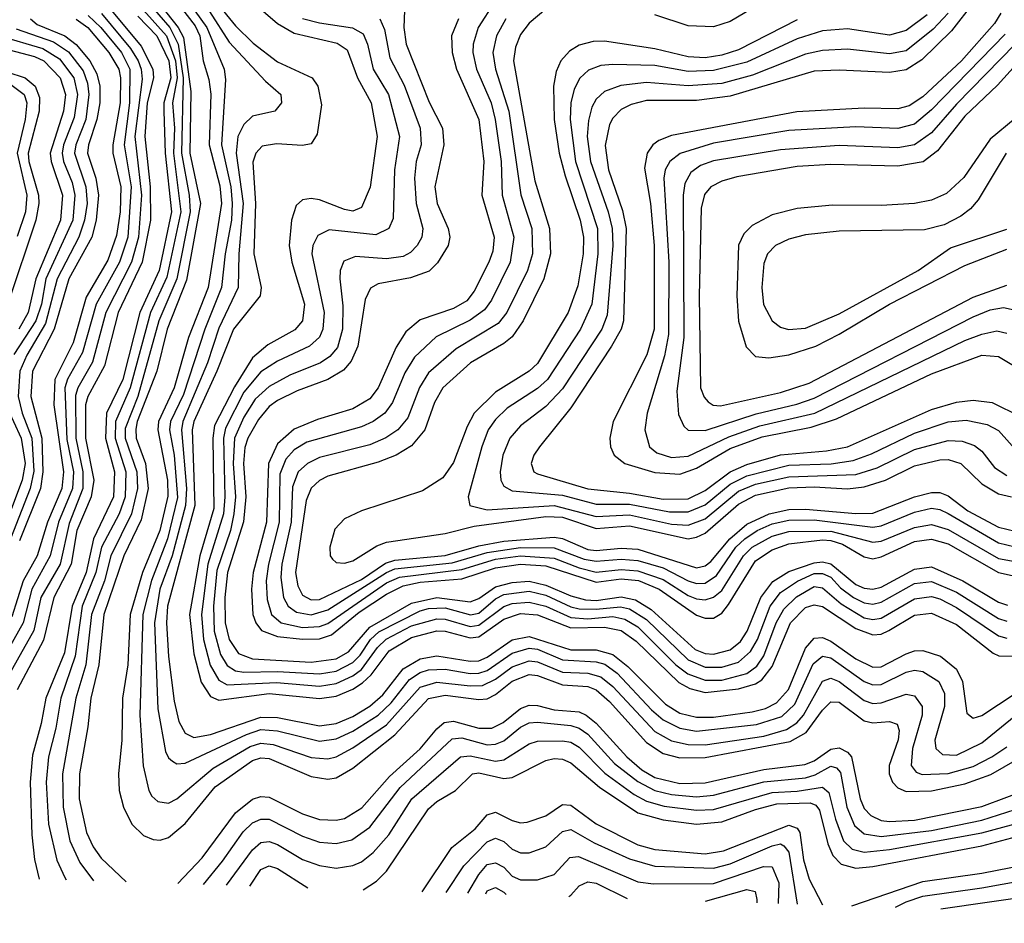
# Model space of a CAD drawing. Header units: inches. Extents: x 501365 to 657855, y 482276 to 547543.
# Tile 906 of 957: x 640335 to 642684, y 483193 to 485348. Entities that reach past the tile are written whole.
import ezdxf

# ---------------------------------------------------------------- set-up
doc = ezdxf.new("R2010")
doc.units = ezdxf.units.IN
doc.header["$MEASUREMENT"] = 0
doc.layers.add('A6448', color=7, linetype='Continuous')

msp = doc.modelspace()

# ---------------------------------------------------------------- linework, layer by layer
at = {"layer": 'A6448', "color": 5}
for points, elevation in [([(640750, 485456.5), (640850, 485334), (640892.1, 485292.2), (640950, 485247.8), (641032.7, 485210), (641046.3, 485190), (641054.7, 485145.3), (641044.3, 485075.7), (641030, 485052.3), (641010, 485048.1), (640947.8, 485052.2), (640913.4, 485046.6), (640897.9, 485030), (640891.4, 485008.6), (640897.2, 484910), (640893.8, 484790), (640910.6, 484710), (640908.8, 484690), (640845.1, 484610), (640805.6, 484510), (640750.6, 484390), (640746.6, 484370), (640753, 484190), (640687.2, 483950), (640684.9, 483910), (640689.9, 483829.9), (640703.1, 483723.1), (640714.4, 483674.4), (640730, 483646.4), (640750, 483636.7), (640790, 483643.4), (640910, 483685.1), (640950, 483683.8), (641050, 483664.3), (641090, 483669.9), (641130, 483686.6), (641170, 483710.9), (641201.5, 483738.5), (641250, 483799.8), (641290, 483823.8), (641330, 483831.3), (641410, 483818.3), (641430, 483819.5), (641450, 483827.9), (641510, 483869.4), (641550, 483877.6), (641650, 483845.8), (641710, 483845.6), (641750, 483834.2), (641785.8, 483805.8), (641875.5, 483715.5), (641910, 483694.2), (641950, 483684.6), (641990, 483685.1), (642082.6, 483697.4), (642114.3, 483705.7), (642140.8, 483719.2), (642168.9, 483751.1), (642210, 483849.7), (642230, 483873.1), (642250, 483874.7), (642270, 483865.9), (642330, 483823.8), (642370, 483804.5), (642390, 483804.7), (642450, 483835.8), (642470, 483842.9), (642490, 483843.5), (642531.5, 483830), (642570, 483799.1), (642583.9, 483770), (642594.3, 483694.3), (642610, 483682.7), (642630, 483688.9), (642710, 483741.2)], 3880), ([(640710, 485430), (640781.2, 485330), (640822.5, 485230), (640826, 485206), (640816.6, 485050), (640838.9, 484950), (640842, 484910), (640840, 484870), (640825, 484790), (640816.5, 484710), (640776.3, 484610), (640725.4, 484454.6), (640694.7, 484390), (640692.6, 484370), (640703.4, 484310), (640711.2, 484208.8), (640687.5, 484110), (640649.2, 484010.8), (640629, 483930), (640621.9, 483690), (640629.2, 483569.2), (640643.3, 483510), (640650, 483496.5), (640664.1, 483484.1), (640690, 483480.1), (640710, 483490.5), (640796.7, 483563.3), (640884.9, 483615.1), (640910, 483623.2), (640940, 483620), (641030, 483588.9), (641070, 483585.5), (641090, 483590.3), (641130, 483611.5), (641210, 483666.7), (641290, 483756.3), (641330, 483768.3), (641410, 483759.3), (641439.3, 483760.7), (641470, 483775.5), (641510, 483805.2), (641550, 483819.3), (641570, 483817.1), (641630, 483792.2), (641690, 483789.6), (641721, 483781), (641750, 483758), (641850, 483650.9), (641890, 483628.2), (641930, 483619.4), (641970, 483619.3), (642110, 483639.9), (642164.5, 483655.5), (642188.9, 483671.1), (642205.3, 483690), (642250, 483771), (642270, 483778), (642290, 483770), (642350, 483724.6), (642370, 483717.6), (642390, 483718.8), (642450, 483739.5), (642470, 483735.5), (642488.3, 483710), (642487.9, 483690), (642465.1, 483610), (642462.1, 483570), (642474.1, 483554.1), (642488.3, 483548.3), (642550, 483550.2), (642610, 483566.9), (642654.5, 483590), (642690, 483614.5)], 3840), ([(642170, 485427.8), (642030, 485343.8), (641990, 485331.7), (641930, 485333.7), (641850, 485359.8)], 4080), ([(640870, 485409.4), (640950, 485339), (640990, 485316.6), (641092.2, 485292.2), (641116.1, 485276.1), (641140.6, 485210), (641173.3, 485150), (641187.7, 485070), (641171.1, 484948.9), (641150, 484900.2), (641130, 484892), (641110, 484895.3), (641050, 484918.7), (641030, 484921.6), (641010, 484918.5), (640994.7, 484905.3), (640983.3, 484870), (640977.9, 484810), (640983.9, 484770), (641014.1, 484670), (641009.8, 484630.2), (640991.5, 484608.5), (640926.9, 484573.1), (640890, 484541.8), (640847, 484473), (640799.4, 484380.6), (640795.5, 484350), (640797.7, 484182.3), (640764.4, 484070), (640740.2, 483930), (640750, 483836.3), (640768.1, 483768.1), (640790, 483734.2), (640810, 483725.8), (640930, 483741), (641050, 483729.6), (641090, 483735.3), (641130, 483751.9), (641153, 483767), (641173.7, 483786.2), (641216.6, 483843.4), (641270, 483874.9), (641330, 483891), (641350, 483890.2), (641410, 483873.9), (641430, 483876.6), (641490, 483918.4), (641530, 483931.8), (641570, 483928.6), (641650, 483897.6), (641730, 483899.8), (641770, 483891.5), (641805.9, 483865.9), (641907.7, 483767.7), (641933.5, 483753.5), (641970, 483743.8), (642050, 483752.2), (642090, 483764.7), (642105.7, 483774.3), (642130, 483805.8), (642174.1, 483910), (642210, 483946.1), (642230, 483952.9), (642250, 483948.7), (642330, 483896.1), (642370, 483881.2), (642390, 483883.1), (642408.6, 483891.4), (642470, 483927.8), (642510, 483932.6), (642570, 483905.6), (642657.4, 483837.4), (642671.3, 483831.3), (642710, 483830.7)], 3920), ([(640640.5, 485390), (640692.7, 485330), (640712.9, 485290), (640724.8, 485210), (640721, 485030), (640739.6, 484930), (640741.8, 484890), (640709.4, 484730), (640666.5, 484630), (640616.5, 484450), (640586.4, 484373.6), (640586.7, 484350), (640614.7, 484270), (640615.7, 484230), (640601.9, 484170), (640552.4, 484070), (640537, 484010), (640506.1, 483930), (640492.7, 483810), (640469, 483730), (640437.3, 483550), (640438.5, 483470), (640454.4, 483390), (640478.3, 483338.3), (640511, 483294.5)], 3760), ([(640658.6, 485398.6), (640713, 485330), (640725.6, 485305.6), (640743.1, 485176.9), (640741, 485030), (640766.4, 484910), (640733, 484727), (640687, 484610), (640662.1, 484510), (640615.2, 484390), (640611.8, 484371.8), (640613.1, 484350), (640635.2, 484290), (640641.2, 484230), (640624.5, 484155.5), (640583.7, 484070), (640535.8, 483930), (640523.3, 483810), (640504.8, 483730), (640497.8, 483662.2), (640477.2, 483550), (640476.6, 483490), (640494.1, 483410), (640510, 483375.6), (640529, 483349), (640588.6, 483292)], 3780), ([(640710, 485390), (640753.3, 485333.3), (640764.6, 485310), (640772.7, 485250), (640785.8, 485205.8), (640790.7, 485170.7), (640787.3, 485050), (640812.3, 484952.3), (640816.2, 484910), (640784.4, 484710), (640737.9, 484590), (640703.5, 484470), (640666.2, 484390), (640664.7, 484370), (640687.9, 484250), (640688.3, 484211.7), (640669, 484130), (640627.5, 484030), (640598.5, 483930), (640592.8, 483810), (640579.9, 483730), (640578.7, 483630), (640570.3, 483550), (640571.9, 483510), (640582.2, 483470), (640602.1, 483430), (640630, 483402.4), (640653, 483393), (640670, 483391.8), (640690, 483397.7), (640730, 483431.2), (640801.4, 483518.6), (640890, 483581.2), (640910, 483587.6), (640930, 483586.4), (641030, 483543.5), (641070, 483537.4), (641090, 483540.3), (641130, 483563.2), (641230, 483643), (641310, 483729.6), (641350, 483737.6), (641430, 483726.9), (641450, 483729), (641470, 483739), (641510, 483770.9), (641550, 483786.8), (641570, 483784.4), (641630, 483762.4), (641690, 483758.2), (641710, 483750.2), (641742.3, 483722.3), (641830, 483624.8), (641870, 483598.4), (641910, 483588.3), (641970, 483589), (642173.4, 483626.6), (642211.4, 483648.6), (642250, 483701.6), (642270, 483721.3), (642290, 483720.8), (642350, 483676.4), (642370, 483671.2), (642410, 483674.6), (642428.3, 483668.3), (642433.2, 483653.2), (642430.5, 483630.5), (642409.6, 483570), (642409.1, 483550), (642417, 483530), (642430, 483516.4), (642450, 483507.8), (642510, 483509.5), (642590, 483526.1), (642652.1, 483547.9), (642715.3, 483584.7)], 3820), ([(641467.5, 485390), (641428.4, 485330), (641416.6, 485290), (641415.8, 485270), (641424.5, 485230), (641459.4, 485150), (641469.3, 485110), (641483.5, 485010), (641485.8, 484930), (641514.2, 484830), (641505, 484770), (641460.2, 484679.8), (641443.8, 484656.2), (641410, 484631.9), (641328.3, 484591.7), (641276.7, 484543.3), (641253.5, 484506.5), (641224.5, 484435.5), (641205.8, 484410), (641177.9, 484390), (641150, 484377), (641019.6, 484340.4), (640990, 484322.5), (640970, 484300.6), (640955.8, 484264.2), (640953.7, 484150), (640928.4, 484050), (640923.1, 484010), (640925.3, 483965.3), (640936, 483930), (640958.7, 483910), (641010, 483899), (641050, 483901), (641070, 483908.4), (641210, 484004.9), (641241.3, 484018.7), (641390, 484036.8), (641470, 484061.4), (641529.9, 484069.9), (641610, 484064.3), (641670, 484041.2), (641710, 484031), (641770, 484037.1), (641810, 484034), (641870, 484013.5), (641930, 483975.3), (641950, 483967), (641970, 483965.1), (641990, 483970.7), (642010, 483986.7), (642061.7, 484070), (642082.1, 484090), (642130, 484116.3), (642170, 484127.7), (642270, 484128.8), (642370, 484102.2), (642390, 484105), (642470, 484137.4), (642510, 484144.4), (642550, 484132.8), (642670, 484063.6), (642710, 484055.8)], 4040), ([(642611.1, 485390), (642557.9, 485322.1), (642487.3, 485252.7), (642450, 485229.1), (642410, 485222.6), (642290, 485228.3), (642230, 485225.3), (642030, 485166.3), (641950, 485155.6), (641830, 485155.3), (641794.1, 485145.9), (641770, 485134.2), (641750, 485113.8), (641741.9, 485098.1), (641731.4, 485048.6), (641739.4, 484990), (641773.3, 484893.3), (641782.1, 484850), (641775.6, 484630), (641769.8, 484610), (641747.1, 484570), (641650, 484423), (641574.8, 484330), (641561.4, 484310), (641554.8, 484290), (641561.6, 484270), (641570, 484264.9), (641690, 484229.4), (641790, 484219.5), (641870, 484204.9), (641930, 484205.8), (641970, 484225.2), (642030, 484270), (642070, 484287.6), (642150, 484310.9), (642260, 484320), (642310.1, 484329.9), (642510, 484418.8), (642570, 484436.3), (642610, 484440.7), (642655, 484435), (642722.3, 484402.3)], 4180), ([(640530, 485363), (640599.5, 485279.5), (640617.9, 485250), (640624.6, 485230), (640626.7, 485206.7), (640609.8, 485069.8), (640625.3, 484930), (640618.1, 484830), (640601.7, 484770), (640540.5, 484650), (640508.6, 484531.4), (640473.4, 484470), (640467.7, 484452.3), (640468.6, 484350), (640485.9, 484270), (640485.4, 484230), (640452.9, 484147.1), (640431.6, 484050), (640385.7, 483970), (640368.6, 483891.4), (640288.8, 483750)], 3660), ([(640498.5, 485358.5), (640528.7, 485330), (640577.9, 485270), (640597.7, 485230), (640597.1, 485150), (640583.8, 485050), (640601.2, 484950), (640592.5, 484830), (640573.1, 484770), (640517.2, 484670), (640485.1, 484554.9), (640449.2, 484490.8), (640442.2, 484470), (640447.2, 484347.3), (640463.1, 484270), (640461, 484230), (640427.7, 484150), (640407.8, 484070), (640363.5, 483990), (640343, 483910), (640310, 483850.5)], 3640), ([(640550, 485375), (640625, 485285), (640652.6, 485230), (640654.4, 485210), (640639.4, 485150), (640633.7, 485070), (640646.1, 484950), (640647.1, 484870), (640627.4, 484770), (640569.9, 484650), (640537.5, 484522.5), (640497.5, 484450), (640492.2, 484430), (640492.1, 484350), (640511.7, 484250), (640505.1, 484210), (640471.5, 484130), (640458, 484050), (640416.5, 483970), (640391.4, 483868.6), (640328.7, 483750)], 3680), ([(640616.7, 485356.7), (640661.9, 485310), (640690.8, 485250), (640695.2, 485210), (640678.8, 485150), (640678.7, 485130), (640681.6, 485030), (640696.7, 484890), (640667.5, 484750), (640621.2, 484650), (640580.8, 484490), (640542.2, 484410), (640539.5, 484350), (640561, 484270), (640558.7, 484210), (640510.7, 484110), (640493.8, 484030), (640460.3, 483950), (640441.4, 483838.6), (640397.3, 483730), (640386.5, 483670), (640365.5, 483594.5), (640359.7, 483530), (640364.2, 483404.2), (640370, 483345.7), (640381.3, 483298.8)], 3720), ([(640630, 485371.3), (640684.8, 485310), (640706.7, 485250), (640710.6, 485209.4), (640699.1, 485150), (640704.6, 485090), (640701.8, 485030), (640719.5, 484890), (640686.1, 484733.9), (640646.8, 484650), (640598.4, 484470), (640563.7, 484390), (640562.5, 484350), (640588.4, 484270), (640586.4, 484210), (640572.5, 484170), (640530, 484090.3), (640516.7, 484030), (640484.3, 483950), (640467.6, 483830), (640433.2, 483730), (640421.2, 483658.8), (640403.4, 483590), (640397.9, 483530), (640403.3, 483430), (640423.5, 483343.5), (640442.2, 483302.2), (640445.7, 483296.7)], 3740), ([(640787.7, 485367.7), (640835, 485295), (640921.7, 485201.7), (640958, 485170), (640959.8, 485150), (640943.7, 485130), (640890, 485117.9), (640870, 485098.3), (640855, 485070), (640851.6, 485030), (640868.3, 484910), (640857.5, 484790), (640856.5, 484710), (640810, 484612.7), (640783.3, 484530), (640724.1, 484390), (640720.8, 484370), (640732.5, 484230), (640730.8, 484190), (640698.5, 484070), (640669.6, 483990), (640656.7, 483910), (640664.6, 483704.6), (640683.1, 483603.1), (640690, 483587.8), (640699.7, 483579.7), (640710, 483573.5), (640730, 483574.8), (640876.3, 483643.7), (640910, 483655.1), (640950, 483652), (641050, 483627.4), (641090, 483632.9), (641130, 483651.5), (641190.4, 483689.6), (641221.3, 483718.7), (641265.2, 483774.8), (641290, 483791.6), (641310, 483797.6), (641350, 483799.7), (641410, 483789), (641430, 483789.6), (641450, 483796.3), (641510, 483837.9), (641550, 483849.7), (641570, 483847), (641630, 483821.6), (641710, 483817), (641731.1, 483811.1), (641760.4, 483790), (641842.2, 483702.2), (641870, 483678.2), (641910, 483658.4), (641950, 483651.5), (642092.7, 483667.3), (642153.4, 483686.6), (642184.3, 483715.7), (642228.2, 483811.8), (642250, 483830.6), (642270, 483826.5), (642349.9, 483769.9), (642370, 483762.4), (642390, 483762.9), (642450, 483792.3), (642470, 483796.6), (642490, 483793.8), (642528, 483770), (642541.4, 483741.4), (642541.6, 483710), (642518.6, 483630), (642520.7, 483610), (642536.2, 483596.2), (642570, 483594.4), (642630, 483623.9), (642733.1, 483706.9)], 3860), ([(641253, 485370), (641251.3, 485330), (641257.2, 485290), (641311.6, 485151.6), (641344, 485090), (641347.1, 485050), (641325.7, 484950), (641330.9, 484910), (641357, 484850), (641360.9, 484830), (641357.1, 484810), (641331.8, 484768.2), (641311.7, 484748.3), (641267.2, 484732.8), (641190, 484718.5), (641171.8, 484708.2), (641158.9, 484681.1), (641141.7, 484570), (641125.9, 484534.1), (641107.5, 484512.5), (641070, 484490.2), (640997, 484463), (640950, 484440), (640930, 484426), (640905, 484395), (640879.2, 484350), (640872.1, 484327.9), (640868.9, 484290), (640874.7, 484210), (640868.9, 484151.1), (640830.6, 484030), (640824.6, 483970), (640825.4, 483910), (640834.7, 483870), (640856.7, 483836.7), (640890, 483823.8), (641030, 483816), (641090, 483823.9), (641119.1, 483840.9), (641170, 483899.5), (641270, 483956.5), (641330, 483970.1), (641410, 483959.7), (641430, 483967.9), (641470, 483996.1), (641510, 484006.4), (641550, 484009), (641590, 483999.6), (641650, 483974.3), (641684.9, 483964.9), (641710, 483963), (641770, 483971.6), (641804.4, 483964.4), (641841.8, 483941.8), (641946.6, 483846.6), (641970, 483836.7), (641990, 483835), (642030, 483845.5), (642054.6, 483865.4), (642070.6, 483890), (642103.2, 483970), (642131.8, 484008.2), (642170, 484032.4), (642230, 484053.3), (642250, 484055.7), (642270, 484050.9), (642330, 484001), (642350, 483992.2), (642370, 483990.4), (642390, 483995), (642470, 484037.9), (642510, 484043.2), (642585.2, 484010), (642670, 483959.4), (642692, 483952)], 3980), ([(641590, 485373.3), (641550, 485339.7), (641530, 485313.3), (641517.4, 485282.6), (641513.1, 485250), (641564.3, 484964.3), (641598.7, 484850), (641601.5, 484790), (641585.3, 484730), (641536.3, 484630), (641510, 484592.3), (641490, 484576.2), (641410.8, 484530), (641344.5, 484470), (641324.8, 484435.2), (641301.1, 484370), (641270, 484332.3), (641232.9, 484310), (641190, 484293.1), (641070, 484259.9), (641050, 484249.3), (641030, 484231.1), (641018.1, 484201.9), (640992.6, 484030), (640998.1, 483998.1), (641010, 483976), (641030, 483964.8), (641050, 483965.9), (641150, 484013.6), (641207.7, 484052.3), (641230, 484059.7), (641350, 484070.4), (641430, 484093.7), (641490, 484104.6), (641610, 484113.9), (641630, 484110.7), (641690, 484084.5), (641710, 484082.3), (641770, 484088.3), (641810, 484085.2), (641950, 484041.1), (641970, 484046), (641983.6, 484056.4), (642029.3, 484110), (642070, 484144.8), (642122.8, 484170), (642170, 484179.8), (642210, 484181.3), (642330, 484170.3), (642370, 484171.7), (642470, 484210.2), (642510, 484220.8), (642530, 484220.4), (642550, 484212.8), (642597.2, 484177.2), (642670, 484138.2), (642710, 484128.1)], 4080), ([(642500.3, 485359.7), (642450, 485322.2), (642410, 485311.7), (642310, 485326.4), (642250, 485321.6), (642190, 485302.9), (642070, 485247.4), (641990, 485226.9), (641930, 485224.5), (641850, 485239.1), (641750, 485241.7), (641721.1, 485239), (641692.3, 485227.7), (641671.4, 485208.6), (641657.7, 485182.3), (641650, 485150), (641647.9, 485110), (641660.9, 485010), (641713.4, 484850), (641714.1, 484790), (641699.6, 484670), (641672.7, 484610), (641593.9, 484490), (641570, 484468.8), (641498.1, 484421.9), (641470, 484394.8), (641452.2, 484370), (641437.2, 484330), (641405.1, 484210), (641409.2, 484190), (641450, 484179.4), (641610, 484189.5), (641710, 484163.6), (641790, 484167.2), (641890, 484145.4), (641930, 484143.2), (641970, 484158.1), (642050, 484224.2), (642090, 484240.8), (642170, 484258.2), (642330, 484263.3), (642380.5, 484279.5), (642470, 484322.9), (642550, 484345.1), (642583.3, 484343.3), (642613.2, 484333.2), (642630, 484319.1), (642660.5, 484280.5), (642690, 484261.4)], 4140), ([(642550, 485364), (642514.2, 485325.8), (642450, 485274.3), (642410, 485266.6), (642310, 485277.8), (642250, 485274.5), (642210, 485266.1), (642083.6, 485216.4), (642010, 485196.3), (641930, 485190.3), (641830, 485198.5), (641769, 485191), (641730, 485177.3), (641710, 485158.6), (641700.2, 485139.8), (641691.8, 485108.2), (641688.9, 485070), (641696.5, 485010), (641739.1, 484890), (641748.6, 484850), (641749.7, 484810), (641736.5, 484643.5), (641723.5, 484610), (641630, 484468.2), (641590, 484426.1), (641530, 484379.7), (641504.3, 484350), (641487.2, 484310), (641481.2, 484270), (641482.7, 484250), (641490, 484235.9), (641510, 484224.6), (641630, 484214.1), (641710, 484193.1), (641790, 484193.1), (641885.3, 484174.7), (641930, 484174.7), (641970, 484191), (642030, 484240.6), (642070, 484260.6), (642170, 484285.7), (642271.1, 484288.9), (642323.2, 484296.8), (642367.1, 484312.9), (642470, 484362), (642550, 484389), (642592.9, 484392.9), (642643, 484383), (642670, 484368.4), (642716.6, 484316.6)], 4160), ([(642675.8, 485364.2), (642660.6, 485339.4), (642581.8, 485250), (642490, 485164.5), (642457.2, 485142.8), (642430, 485135.4), (642350, 485137.3), (642188.9, 485128.9), (641890, 485072.2), (641859.7, 485060.3), (641845.5, 485050), (641831.9, 485030), (641825.9, 484994.1), (641839.9, 484910), (641848.9, 484810), (641848.8, 484610), (641831.3, 484548.7), (641750.8, 484390), (641742.9, 484350), (641744.4, 484330), (641753.4, 484310), (641778.9, 484290), (641850, 484268.1), (641910, 484264.8), (641950, 484278.5), (642030, 484325.7), (642106.2, 484353.8), (642223.5, 484376.5), (642283.7, 484396.3), (642510, 484503.4), (642630, 484548.3), (642670, 484545.4), (642730, 484509.3)], 4220), ([(640470, 485349.5), (640497.6, 485330), (640547.9, 485270), (640571.3, 485230), (640575.3, 485210), (640574.6, 485150), (640556.7, 485050), (640557, 485030), (640575.9, 484950), (640574.3, 484890), (640566.1, 484833.9), (640544.9, 484775.1), (640493.1, 484686.9), (640462.6, 484577.4), (640418.4, 484490), (640416.5, 484430), (640439.1, 484270), (640435.7, 484230), (640401, 484150), (640376.4, 484070), (640343.5, 484010), (640315.9, 483924.1)], 3620), ([(640360.5, 485350), (640376.8, 485336.8), (640442.7, 485310), (640469.3, 485289.3), (640502.2, 485250), (640519, 485219), (640526.1, 485190), (640525.7, 485150), (640519.2, 485110), (640498.7, 485050), (640496.4, 485030), (640516.6, 484970), (640523.1, 484930), (640517.4, 484870), (640506.6, 484830), (640452.1, 484730), (640417.5, 484610), (640365.6, 484510), (640361.4, 484450), (640387.6, 484350), (640390.1, 484269.9), (640384.5, 484230), (640334.7, 484105.3)], 3580), ([(641010, 485351.4), (641050, 485340.7), (641128.6, 485328.6), (641154.3, 485314.3), (641164.9, 485290), (641178.6, 485230), (641214.7, 485170), (641241.1, 485070), (641229.3, 484990), (641225.8, 484874.2), (641215.4, 484850), (641184.6, 484835.4), (641073.1, 484846.9), (641046.3, 484833.7), (641034.4, 484810), (641031.6, 484790), (641061.3, 484650), (641058.3, 484610), (641050, 484591.1), (641026.6, 484570), (640950, 484534.2), (640910, 484508.2), (640870, 484459.8), (640825.6, 484374.4), (640820.9, 484350), (640824.4, 484210), (640820.8, 484170), (640783.6, 484050), (640768.5, 483930), (640773.6, 483870), (640789.1, 483809.1), (640810, 483773), (640830, 483761.9), (640947.3, 483767.3), (641050, 483759.1), (641090, 483765.4), (641130, 483783.1), (641150, 483798.2), (641188.6, 483851.4), (641208.9, 483871.1), (641270, 483902.6), (641330, 483919.7), (641350, 483918.7), (641410, 483901.5), (641430, 483904.1), (641490, 483948.5), (641510, 483956.3), (641550, 483959.4), (641590, 483949.7), (641650, 483922.2), (641690, 483919.7), (641750, 483924.7), (641778.9, 483918.9), (641810, 483900.5), (641900.3, 483810), (641928.6, 483788.6), (641970, 483773.2), (642010, 483773.1), (642070, 483788.7), (642093.7, 483806.3), (642110, 483831.1), (642140, 483910), (642157.7, 483942.3), (642188.4, 483971.6), (642230, 483996.3), (642250, 483993.7), (642294.8, 483954.8), (642350, 483922.1), (642370, 483918.1), (642390, 483921.1), (642470, 483967.2), (642510, 483972.8), (642530, 483967.5), (642570, 483946.2), (642670, 483879.2), (642690, 483873.2)], 3940), ([(641194.4, 485350), (641205.2, 485325.2), (641217.6, 485257.6), (641252.3, 485192.3), (641290.3, 485090), (641292.5, 485050), (641281, 485010), (641276.9, 484970), (641280.7, 484910), (641296.8, 484850), (641294.5, 484830), (641283, 484810), (641266.9, 484793.1), (641250, 484783.4), (641210, 484777.8), (641136.3, 484783.7), (641107.9, 484772.1), (641099.3, 484750), (641098.6, 484730), (641105.6, 484665.6), (641105.4, 484610), (641093.4, 484566.6), (641075.1, 484544.9), (641052.4, 484530), (640979.4, 484500.6), (640930, 484473.7), (640896.4, 484443.6), (640870, 484400.4), (640847.6, 484350), (640844.1, 484290), (640849.9, 484210), (640845.8, 484170), (640837.7, 484130), (640805.2, 484034.8), (640796.9, 483950), (640799, 483890), (640814.2, 483834.2), (640830, 483808.2), (640850, 483795.7), (640870, 483792.6), (640950, 483794), (641050, 483788), (641090, 483794.7), (641130, 483815), (641147.4, 483832.6), (641171.8, 483870), (641191.6, 483888.4), (641290, 483938.4), (641310, 483944.1), (641350, 483945.7), (641410.7, 483929.3), (641430, 483933.3), (641470, 483966.9), (641490, 483977.4), (641550, 483985.6), (641590, 483975.7), (641650, 483948.2), (641670, 483943.4), (641710, 483942.4), (641768.4, 483948.4), (641790, 483943.6), (641830, 483918.2), (641930, 483821.7), (641970, 483804.2), (642010, 483803.9), (642050, 483815.8), (642078.8, 483841.2), (642095.1, 483870), (642125.6, 483950), (642150, 483981.9), (642190.7, 484009.3), (642230, 484027.4), (642250, 484027.9), (642270, 484019), (642293.5, 483993.5), (642324.4, 483970), (642350, 483957.6), (642370, 483954.6), (642390, 483958.9), (642470, 484003.4), (642510, 484008.5), (642570, 483983.3), (642670, 483920.4), (642690, 483913.9)], 3960), ([(641381.9, 485350), (641365.4, 485310), (641366.8, 485270), (641377.3, 485230), (641430.2, 485110), (641442.5, 485010), (641437.1, 484930), (641466.9, 484830), (641463.4, 484796.6), (641454.1, 484770), (641419.4, 484700.6), (641401.8, 484678.2), (641370, 484659.6), (641290, 484632.4), (641256, 484604), (641232.7, 484567.3), (641190.3, 484470), (641170, 484444.1), (641130, 484420.1), (641045.4, 484394.6), (640990, 484371.8), (640950, 484336.5), (640928.5, 484290), (640924.1, 484150), (640892, 484030), (640888.2, 483990), (640891.5, 483930), (640897.9, 483910), (640911.8, 483891.8), (640950, 483876.9), (641010, 483870.9), (641050, 483871.8), (641078.6, 483881.4), (641145, 483935), (641210, 483978.3), (641250, 483998.4), (641290, 484006.8), (641390, 484014.6), (641470, 484041.2), (641530, 484049.6), (641590, 484045.7), (641710, 484006.6), (641770, 484014.8), (641811, 484011), (641860.8, 483990), (641950, 483927.8), (641970, 483921.3), (641990, 483921.3), (642010, 483933.3), (642026.1, 483953.9), (642090, 484057.4), (642130, 484083.7), (642170, 484098), (642250, 484108), (642270, 484106.1), (642297.8, 484097.8), (642350, 484067), (642370, 484062.8), (642390, 484067.2), (642470, 484103.8), (642510, 484109.2), (642550, 484098), (642670, 484029.9), (642710, 484021.2)], 4020), ([(641494.5, 485350), (641472.7, 485310), (641463.9, 485270), (641469.8, 485230), (641502, 485130), (641530.9, 484930.9), (641556.6, 484850), (641558, 484790), (641546.8, 484750), (641496.8, 484650), (641476.5, 484623.5), (641376.4, 484563.6), (641310, 484505.9), (641288.5, 484471.5), (641261.1, 484398.9), (641237, 484370), (641208.8, 484351.2), (641170, 484334.6), (641050, 484304.3), (641021.4, 484290), (640999.5, 484270), (640985.4, 484234.6), (640982.5, 484150), (640960.4, 484050), (640958.1, 484018.1), (640964.6, 483970), (640975.1, 483950), (640995.5, 483935.5), (641030, 483928.6), (641070, 483940.8), (641210, 484030.3), (641230, 484038.4), (641366.8, 484053.2), (641450, 484077.3), (641530, 484089.5), (641610, 484088.6), (641681.9, 484061.9), (641710, 484056.7), (641770, 484061.6), (641810, 484058.7), (641870, 484041), (641930, 484010.4), (641950, 484004), (641970, 484004.5), (641997.5, 484022.5), (642043.8, 484090), (642064.8, 484110), (642094.7, 484130), (642130, 484145.6), (642170, 484154.4), (642230, 484155.7), (642370, 484138.2), (642390, 484141.6), (642470, 484173.9), (642510, 484183), (642530, 484180.5), (642550, 484170.9), (642670, 484100.3), (642710, 484090.9)], 4060), ([(642190, 485348.3), (642050, 485276.3), (642010, 485263.6), (641970, 485257.7), (641930, 485259.4), (641850, 485279), (641730, 485297), (641703.3, 485296.7), (641670, 485287.2), (641646.9, 485273.1), (641626, 485250), (641614.9, 485225.1), (641608.3, 485190), (641610, 485110), (641622.1, 485030), (641635.9, 484975.9), (641672.4, 484870), (641679.7, 484830), (641679, 484790), (641666.2, 484713.8), (641643.8, 484650), (641570, 484528.3), (641550, 484509.9), (641470, 484460.1), (641418.9, 484410), (641402.1, 484377.9), (641370, 484292.3), (641344.6, 484255.3), (641295.6, 484224.4), (641150, 484176.8), (641110, 484157.8), (641087, 484133), (641074.5, 484090), (641075.5, 484070), (641081.4, 484061.4), (641090, 484053.8), (641110, 484052.1), (641130, 484057.5), (641186.8, 484093.2), (641210, 484102.4), (641350, 484123.1), (641419.4, 484140.6), (641590, 484163.8), (641630, 484161.7), (641710, 484134.9), (641790, 484141.3), (641930, 484110.4), (641950, 484113.8), (641970, 484124.1), (642050, 484193.2), (642090, 484214), (642170, 484231.9), (642230, 484233.9), (642310, 484229.6), (642350, 484233.9), (642400.8, 484250), (642470, 484284.7), (642530, 484298.7), (642550, 484299.7), (642580.6, 484290), (642630, 484241), (642670, 484217.8), (642701.3, 484210)], 4120), ([(640286.9, 485310), (640390, 485279.5), (640430, 485254.7), (640463.8, 485210), (640472.5, 485170), (640464.6, 485115.4), (640439.5, 485050), (640436, 485030), (640439, 485010), (640459.7, 484959.7), (640466.8, 484930), (640461.4, 484870), (640397.6, 484730), (640386.7, 484670), (640373.4, 484630), (640320.8, 484550)], 3540), ([(640326.7, 485326.7), (640415.4, 485295.4), (640451.3, 485271.3), (640486.3, 485226.3), (640497, 485197), (640500.1, 485170), (640492.4, 485110), (640468.6, 485050), (640465.4, 485030), (640492.8, 484950), (640495.5, 484910), (640489.3, 484870), (640475.6, 484830), (640424, 484730), (640396.6, 484623.4), (640351.9, 484548.1), (640335.6, 484510), (640331.1, 484450), (640340.4, 484410), (640363.8, 484350), (640368.4, 484271.6), (640359.6, 484230), (640312.9, 484110)], 3560), ([(642686.4, 485313.6), (642510, 485133), (642470, 485099.2), (642430, 485088.8), (642330, 485092.8), (642170, 485083.7), (641990, 485054.2), (641911, 485029), (641886.1, 485010), (641875.1, 484990), (641871.8, 484970), (641883.6, 484770), (641882.5, 484597.5), (641873.4, 484546.6), (641831.6, 484410), (641826.3, 484370), (641837.8, 484330), (641855.3, 484315.3), (641890, 484303.8), (641930, 484307), (642026.9, 484353.1), (642100.4, 484379.6), (642232, 484410), (642590, 484582.9), (642630, 484598.7), (642665.9, 484605.9), (642690, 484601.1)], 4240), ([(640251.5, 485291.5), (640370, 485260.6), (640392.6, 485250), (640431.4, 485210), (640443.8, 485170), (640439.2, 485130), (640407.6, 485030), (640409.7, 485010), (640437.1, 484930), (640432.3, 484870), (640373.3, 484730), (640355.2, 484650), (640333.2, 484610)], 3520), ([(642710.3, 485289.7), (642570, 485147), (642510, 485078.7), (642470, 485050.2), (642430, 485043), (642290, 485047.9), (642150, 485037.9), (641990, 485011.5), (641959.4, 485000.6), (641936.2, 484983.8), (641922.1, 484957.9), (641917.8, 484930), (641919.4, 484590), (641902.6, 484462.6), (641906.7, 484406.7), (641919.2, 484379.2), (641930, 484369.2), (641970, 484368.8), (642091.6, 484408.4), (642188.9, 484431.1), (642230, 484445.5), (642610, 484639.7), (642650, 484656.5), (642682.2, 484662.2), (642714.5, 484654.5)], 4260), ([(642720.4, 485250), (642668, 485192), (642590, 485118.2), (642524.6, 485035.4), (642490.5, 485009.5), (642430, 484999), (642270, 485003.1), (642190, 484998.2), (642046.2, 484973.8), (642010, 484963.5), (641983.9, 484950), (641968.5, 484931.5), (641961, 484899), (641956, 484690), (641959.3, 484470), (641967.8, 484447.8), (641977.1, 484437.1), (641989.3, 484429.3), (642007.2, 484427.2), (642150, 484459.1), (642218.3, 484481.7), (642610, 484686.2), (642690, 484715.4)], 4280), ([(640304.2, 485224.2), (640347.7, 485210), (640371.6, 485190), (640382.5, 485162.5), (640381.1, 485130), (640355.1, 485030), (640356.6, 485010), (640380.1, 484930), (640380.9, 484910), (640373.3, 484870), (640307.1, 484672.9)], 3480), ([(640313.8, 485193.8), (640345.4, 485170), (640352, 485150), (640348.2, 485110), (640329, 485030), (640351.9, 484930), (640348.6, 484890), (640328.6, 484831.4)], 3460), ([(642710, 485112.6), (642650, 485063.3), (642587.7, 484972.3), (642545.9, 484934.1), (642510, 484917.6), (642469.8, 484910.2), (642390, 484905), (642273.7, 484906.3), (642190, 484897.8), (642130, 484882.9), (642082.6, 484857.4), (642062.2, 484837.8), (642049.6, 484810.4), (642045.7, 484690), (642049.6, 484629.6), (642068.3, 484568.3), (642090, 484545.4), (642121.8, 484541.8), (642170, 484548.7), (642234.2, 484570), (642290, 484598.1), (642410, 484669.8), (642590, 484762.3), (642690, 484800.8)], 4320), ([(642688.3, 485030), (642621.5, 484918.5), (642603, 484897), (642580.2, 484879.8), (642540.9, 484859.1), (642493.2, 484846.8), (642290, 484844.3), (642210, 484835.1), (642170, 484824.7), (642138, 484810), (642118.7, 484790), (642110, 484766.6), (642105.2, 484710), (642109.2, 484669.2), (642130.2, 484630), (642150, 484615.3), (642169.1, 484609.1), (642210, 484612.3), (642290, 484647.2), (642478.1, 484750), (642555.8, 484804.2), (642690, 484848.7)], 4340), ([(640301.9, 484430), (640338.4, 484350), (640347.8, 484290), (640340.7, 484250), (640290, 484115.1)], 3540), ([(640712.2, 483287.9), (640770.6, 483349.4), (640850, 483456.5), (640890, 483489), (640910, 483495.4), (640930, 483494.2), (641010, 483454.2), (641050, 483440.6), (641090, 483439), (641110, 483443.5), (641151.2, 483468.8), (641216.9, 483543.1), (641290.7, 483609.3), (641330, 483657.4), (641347.8, 483672.2), (641370, 483675.2), (641430, 483658.3), (641461.7, 483658.3), (641488.2, 483671.8), (641530, 483705.6), (641550, 483713.2), (641570, 483712.8), (641610, 483702.2), (641670, 483697.5), (641686.6, 483690), (641710.4, 483670.4), (641783.2, 483590), (641819.1, 483559.1), (641850, 483541.1), (641910, 483526.8), (641970, 483528.1), (642110, 483559.7), (642207.9, 483572.1), (642230, 483580.5), (642270, 483608.9), (642290, 483611.6), (642310, 483601.6), (642319.3, 483590), (642340.2, 483490), (642350, 483466.7), (642365.3, 483450), (642390, 483438.6), (642410, 483435.7), (642470, 483439.3), (642630, 483472), (642750, 483516.7)], 3780), ([(640773.4, 483285.9), (640818.7, 483341.3), (640868.3, 483411.7), (640890, 483433), (640910, 483441.8), (640930, 483441.3), (641010, 483400.9), (641050, 483386.8), (641090, 483383.9), (641127.3, 483392.7), (641170, 483422.2), (641243, 483517), (641366.5, 483633.5), (641390, 483635.4), (641450, 483619.1), (641470, 483620.2), (641490, 483628.7), (641530, 483661.1), (641550, 483671.5), (641570, 483673.3), (641650, 483664.9), (641670, 483658.8), (641690, 483644.3), (641754.3, 483574.3), (641810, 483531.2), (641850, 483510.3), (641890, 483500.4), (641950, 483495), (641990, 483498.6), (642110, 483530.8), (642210, 483540.4), (642232.8, 483547.2), (642270, 483567.9), (642283.9, 483563.9), (642293.3, 483553.3), (642307.9, 483470), (642326.9, 483426.9), (642350, 483406.7), (642390, 483400.3), (642510, 483414.7), (642630, 483439.6), (642789.3, 483490)], 3760), ([(640828, 483284.1), (640890, 483368.3), (640910, 483385.6), (640930, 483388.4), (640950, 483381), (641010, 483345.5), (641050, 483330.9), (641090, 483324.8), (641130, 483331), (641150, 483339.9), (641178.2, 483361.8), (641215.4, 483404.6), (641270.8, 483490), (641386.9, 483590), (641410, 483592.5), (641470, 483579.7), (641490, 483582.8), (641550, 483621.4), (641570, 483627.3), (641630, 483628.8), (641650, 483625), (641670, 483613.5), (641731.1, 483551.1), (641800.6, 483500.6), (641830, 483484.4), (641872.6, 483472.6), (641950, 483463.1), (641990, 483464.9), (642130, 483505.5), (642190, 483508.1), (642250, 483517.9), (642265.5, 483505.5), (642281.3, 483441.3), (642300.4, 483390), (642320.8, 483370), (642350, 483363.2), (642410, 483368.9), (642630, 483408.7), (642810, 483457.3)], 3740), ([(641154.5, 483273.3), (641186.2, 483293.8), (641210, 483318), (641310, 483466.6), (641330, 483484), (641374.3, 483510), (641415.3, 483550), (641430, 483552.3), (641490, 483538.5), (641510, 483540.9), (641590, 483581.8), (641610, 483586.6), (641630, 483585.1), (641650, 483576.2), (641718.1, 483518.1), (641810, 483457), (641870, 483439.8), (641950, 483430), (642010, 483435.4), (642090, 483465), (642141.5, 483478.5), (642220.5, 483480.5), (642234.7, 483474.7), (642242.9, 483462.9), (642263.1, 483383.1), (642275, 483355), (642294.7, 483334.7), (642330, 483324.6), (642370, 483328.5), (642630, 483377.8), (642750, 483410.2)], 3720), ([(641295.3, 483268.7), (641366.2, 483373.8), (641421.4, 483418.6), (641450, 483452.1), (641470, 483458.5), (641510, 483438.3), (641530, 483433), (641545.7, 483434.3), (641590, 483449.4), (641630, 483476.8), (641650, 483475.2), (641710.6, 483430.6), (641810, 483380.8), (641850, 483369.4), (641970, 483359.3), (642014.1, 483365.9), (642170, 483427.6), (642190, 483420.1), (642196.3, 483410), (642204.8, 483344.8), (642218.6, 483298.6), (642250, 483237.2)], 3680), ([(641352.1, 483266.8), (641394.6, 483330), (641450, 483387.8), (641470, 483396.3), (641490, 483388.4), (641510, 483370.1), (641530, 483361.3), (641550, 483361.3), (641590, 483375.3), (641630, 483412.3), (641650, 483416.7), (641705.2, 483385.2), (641790, 483347.1), (641850, 483329.4), (641990, 483325), (642030, 483335.1), (642130, 483378.4), (642150, 483382.5), (642158.2, 483378.2), (642170, 483362.7), (642189.9, 483239.2)], 3660), ([(642320.6, 483234.9), (642490, 483292.8), (642630, 483312.9), (642830, 483351.7), (642930, 483377.5), (642955.3, 483375.3), (643010, 483358.8), (643077.7, 483357.7), (643150, 483340.1), (643250, 483329.1), (643290, 483318.4), (643352.8, 483292.8), (643370, 483291.4), (643390, 483296.8), (643430, 483318), (643450, 483323.4), (643458.6, 483310), (643459.7, 483230), (643468.7, 483208.7), (643490, 483196.6), (643550, 483209.6), (643570, 483206.7), (643579.2, 483199.2), (643581.9, 483193.3)], 3680), ([(641403.8, 483265.1), (641430.5, 483309.5), (641450, 483333.9), (641470, 483337.6), (641490, 483326.8), (641510, 483305.3), (641530, 483297.2), (641570, 483297.3), (641610, 483310), (641647.3, 483350), (641667.7, 483352.3), (641810, 483292.4), (641847.3, 483287.3), (641990, 483287.9), (642109.1, 483329.1), (642130, 483328.3), (642145.8, 483290), (642144.6, 483240.7)], 3640), ([(640883.9, 483282.2), (640910, 483321.4), (640930, 483330.1), (640950, 483323.9), (641022.1, 483277.7)], 3720), ([(642424.2, 483231.4), (642450, 483244.1), (642490, 483258.3), (642630, 483277.8), (642930, 483332.1), (642950, 483328.6), (643010, 483299), (643170, 483249.2), (643311.3, 483231.3), (643390, 483237), (643399.8, 483230), (643401.9, 483221.9), (643399.1, 483199.3)], 3660), ([(641645.4, 483257.1), (641650, 483260.1), (641670, 483282.6), (641690, 483292.5), (641710, 483288.8), (641784.4, 483252.5)], 3620), ([(642532.3, 483227.9), (642770, 483262.1), (642910, 483287.9), (642930, 483286), (642950, 483277.4), (643042.7, 483211.1)], 3640), ([(641447.2, 483263.7), (641450, 483270.4), (641470, 483278.5), (641490, 483267.6), (641495.8, 483262.1)], 3620), ([(641971.1, 483246.4), (642070, 483273.9), (642089.2, 483269.2), (642093.7, 483250), (642093.9, 483242.3)], 3620)]:
    msp.add_lwpolyline(points, dxfattribs=dict(at, elevation=elevation))

doc.saveas('drawing.dxf')
